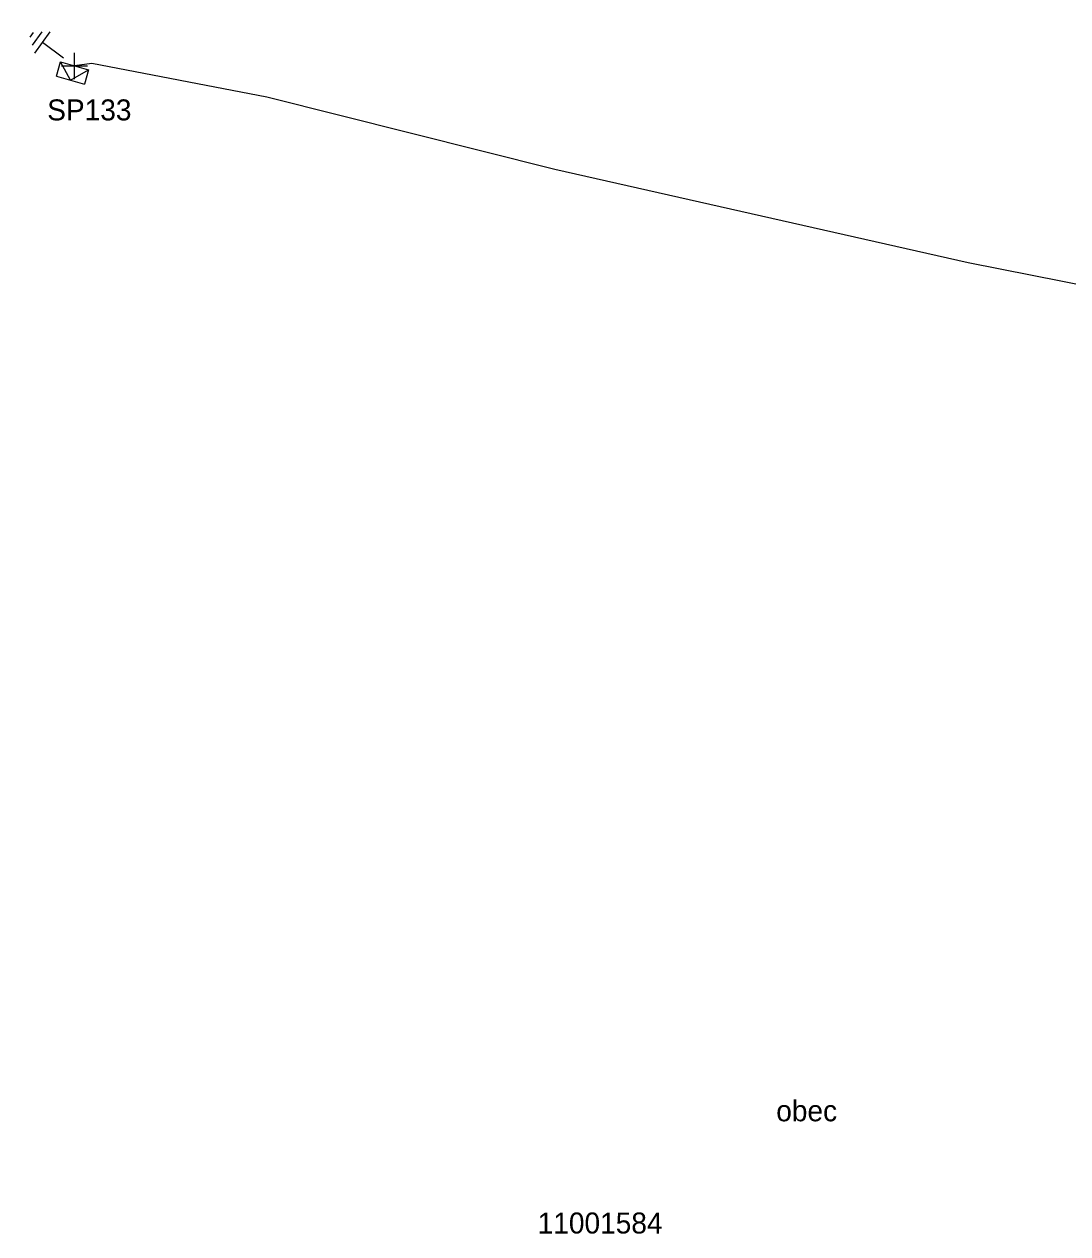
# Model space of a CAD drawing. Extents: x -748492 to -735633, y -1146251 to -1139940.
# Drawn here: x -740566.8 to -740517.1, y -1142100.1 to -1142042.5 of the extents above; entities that cross this region are included whole.
import ezdxf

# ---------------------------------------------------------------- set-up
doc = ezdxf.new("R2010")
doc.units = 0
for name, color, linetype in [('Vrstva 1', 7, 'Continuous'), ('Vrstva 14', 7, 'Continuous'), ('Vrstva 15', 7, 'Continuous'), ('Vrstva 26', 7, 'Continuous'), ('Vrstva 27', 7, 'Continuous'), ('Vrstva 31', 7, 'Continuous'), ('Vrstva 33', 7, 'Continuous'), ('Vrstva 34', 7, 'Continuous'), ('Vrstva 52', 7, 'Continuous'), ('Vrstva 9', 7, 'Continuous')]:
    doc.layers.add(name, color=color, linetype=linetype)

# ---------------------------------------------------------------- blocks, each defined once
blk = doc.blocks.new('NN800')
at = {"layer": 'Vrstva 1'}
for points in [[(-0.442, 0.442), (0.442, -0.442)], [(-0.442, -0.442), (0.442, 0.442)]]:
    blk.add_lwpolyline(points, dxfattribs=at)
blk = doc.blocks.new('NN630')
at = {"layer": 'Vrstva 9'}
for points in [[(-0.003, -0.7), (-0.703, 0)], [(-0.703, -0.7), (-0.703, 0), (0.697, 0), (0.697, -0.7)], [(-0.003, -0.7), (0.697, 0)], [(-0.703, -0.7), (0.697, -0.7)]]:
    blk.add_lwpolyline(points, dxfattribs=at)
blk = doc.blocks.new('NN810')
at = {"layer": 'Vrstva 14'}
for points in [[(0.004, -0.64), (0.004, -1.89)], [(0.629, -1.89), (-0.621, -1.89)], [(0.388, -2.2), (-0.399, -2.2)], [(0.004, -2.515), (-0.124, -2.515)], [(0.137, -2.515), (0.004, -2.515)]]:
    blk.add_lwpolyline(points, dxfattribs=at)

msp = doc.modelspace()

# ---------------------------------------------------------------- linework, layer by layer
at = {"layer": 'Vrstva 52'}
msp.add_lwpolyline([(-740512.44, -1142096.863), (-740504.63, -1142088.92), (-740503.47, -1142085.75), (-740496.25, -1142079.19), (-740491.66, -1142075.35), (-740489.54, -1142068.67), (-740491.32, -1142062.82), (-740498.71, -1142058.68), (-740508.26, -1142056.52), (-740521.83, -1142053.84), (-740541.53, -1142049.39), (-740555.26, -1142045.95), (-740563.61, -1142044.35), (-740564.43, -1142044.46)], dxfattribs=at)

# ---------------------------------------------------------------- block references
at = {"layer": 'Vrstva 15', "rotation": -126.29889861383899}
msp.add_blockref('NN810', (-740564.43, -1142044.459), dxfattribs=at)
at = {"layer": 'Vrstva 31', "rotation": -15.672898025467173}
msp.add_blockref('NN630', (-740564.429, -1142044.46), dxfattribs=at)
at = {"layer": 'Vrstva 34', "rotation": 45}
msp.add_blockref('NN800', (-740564.429, -1142044.46), dxfattribs=at)

# ---------------------------------------------------------------- texts
at = {"layer": 'Vrstva 26'}
msp.add_text('11001584', height=1, dxfattribs=at).set_placement((-740542.353, -1142100.094))
at = {"layer": 'Vrstva 27'}
msp.add_text('obec', height=1, dxfattribs=at).set_placement((-740530.982, -1142094.747))
at = {"layer": 'Vrstva 33'}
msp.add_text('SP133', height=1, dxfattribs=at).set_placement((-740565.731, -1142047.055))

doc.saveas('drawing.dxf')
